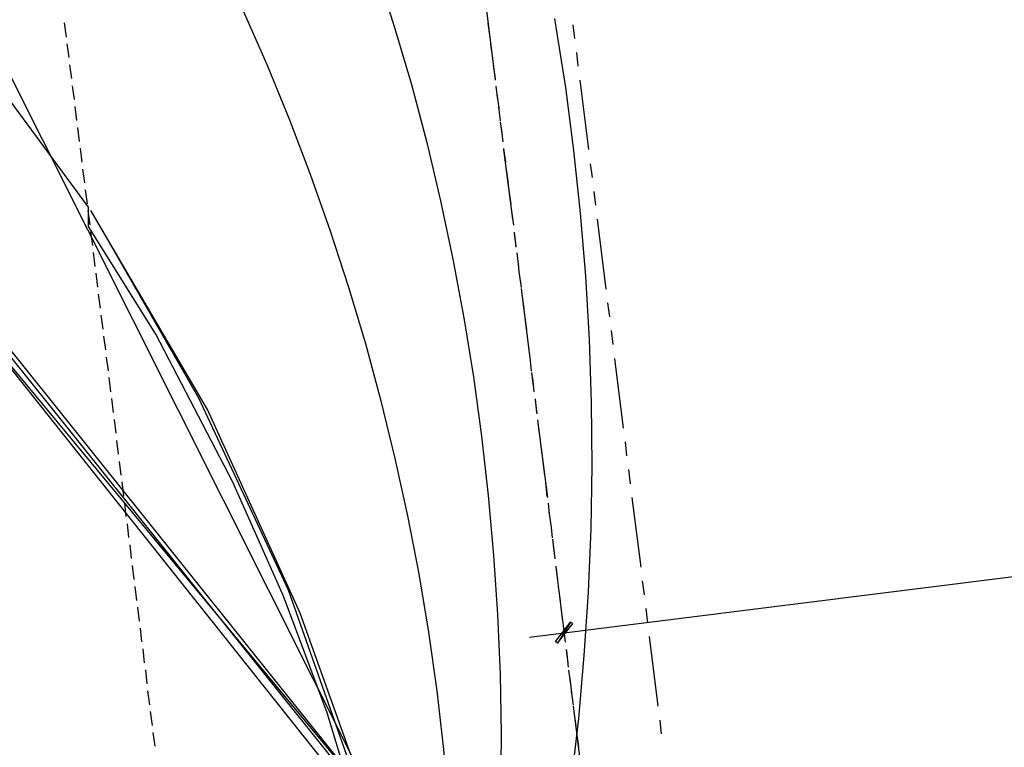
# Model space of a CAD drawing. Header units: feet. Extents: x -79 to 198, y -22 to 181.
# Tile 286 of 287: x 128 to 163, y 114 to 140. Entities that reach past the tile are written whole.
import ezdxf

# ---------------------------------------------------------------- set-up
doc = ezdxf.new("R2010")
doc.units = ezdxf.units.FT
for name, color, linetype in [('A-AREA-UNIDAD', 30, 'CONTINUOUS'), ('A-LINEA', 7, 'CONTINUOUS'), ('A-LINEA-FINA', 9, 'CONTINUOUS')]:
    doc.layers.add(name, color=color, linetype=linetype)

msp = doc.modelspace()

# ---------------------------------------------------------------- linework, layer by layer
at = {"layer": 'A-AREA-UNIDAD'}
for points in [[(124.352, 111.8933), (135.968, 109.1733), (136.08, 108.9244), (141.248, 107.7333), (140.64, 110.5244), (139.072, 115.6978), (137.52, 119.8578), (135.712, 123.9289), (132.96, 129.2089), (130.56, 133.0489), (130.56, 133.7422), (125.872, 140.0889)], [(139.92, 114.2044), (138.112, 119.2533), (134.8, 126.5244), (130.64, 133.6178), (134.48, 126.9333), (137.68, 120.0889), (140.32, 112.6044)]]:
    msp.add_lwpolyline(points, dxfattribs=at)
at = {"layer": 'A-LINEA'}
for p, q in [((140.7504, 112.4542), (100.776, 160.6287)), ((140.5969, 112.4055), (103.0856, 159.2112)), ((140.7504, 112.4542), (103.1232, 159.3849)), ((140.7504, 112.4542), (103.1232, 159.3849)), ((140.277, 112.3118), (103.3057, 158.7075)), ((142.471, 109.1644), (118.664, 156.5455)), ((144.76, 140.7511), (145.0667, 138.2711)), ((129.6933, 140.3111), (129.76, 139.8044)), ((144.8133, 140.2978), (144.88, 139.7911)), ((147.84, 140.2444), (147.9067, 139.7511)), ((129.7867, 139.5644), (129.8533, 139.0711)), ((144.9067, 139.5511), (144.9733, 139.0578)), ((147.9733, 139.2578), (148.0267, 138.7644)), ((129.88, 138.8178), (129.9467, 138.3244)), ((145, 138.8044), (145.0667, 138.3111)), ((148.0933, 138.2711), (148.4, 135.7911)), ((129.9733, 138.0711), (130.04, 137.5778)), ((145.0933, 138.0578), (145.16, 137.5644)), ((145.1333, 137.7778), (145.2, 137.2711)), ((130.0667, 137.3244), (130.1333, 136.8311)), ((145.1867, 137.3111), (145.2533, 136.8178)), ((145.2533, 136.7778), (145.32, 136.2844)), ((130.16, 136.5778), (130.2267, 136.0844)), ((145.28, 136.5778), (145.3467, 136.0711)), ((130.2533, 135.8444), (130.32, 135.3378)), ((145.3733, 135.8311), (145.44, 135.3378)), ((145.3733, 135.7911), (145.6933, 133.3111)), ((130.3467, 135.0978), (130.4133, 134.6044)), ((145.4667, 135.0844), (145.5333, 134.5911)), ((148.4667, 135.2844), (148.5333, 134.7911)), ((130.44, 134.3511), (130.5067, 133.8578)), ((145.56, 134.3378), (145.6267, 133.8444)), ((148.5867, 134.2978), (148.6533, 133.8044)), ((130.5333, 133.6044), (130.6, 133.1111)), ((145.6533, 133.5911), (145.72, 133.0978)), ((148.7067, 133.3111), (149.0267, 130.8178)), ((130.6267, 132.8578), (130.6933, 132.3644)), ((145.7467, 132.8444), (145.8133, 132.3511)), ((145.7467, 132.8044), (145.8133, 132.3111)), ((130.72, 132.1244), (130.7867, 131.6178)), ((145.84, 132.1111), (145.9067, 131.6044)), ((145.88, 131.8178), (145.9333, 131.3244)), ((130.8133, 131.3778), (130.88, 130.8844)), ((145.9333, 131.3644), (146, 130.8711)), ((146, 130.8311), (146.3067, 128.3511)), ((130.9067, 130.6311), (130.9733, 130.1378)), ((146.0267, 130.6178), (146.0933, 130.1244)), ((149.08, 130.3244), (149.1467, 129.8311)), ((131, 129.8844), (131.0667, 129.3911)), ((146.12, 129.8711), (146.1867, 129.3778)), ((149.2133, 129.3378), (149.2667, 128.8444)), ((131.0933, 129.1378), (131.16, 128.6444)), ((146.2133, 129.1244), (146.2667, 128.6311)), ((131.1867, 128.3911), (131.2533, 127.8978)), ((146.3067, 128.3911), (146.36, 127.8844)), ((149.3333, 128.3378), (149.64, 125.8578)), ((131.28, 127.6578), (131.3467, 127.1511)), ((146.3733, 127.8444), (146.4267, 127.3511)), ((146.4, 127.6444), (146.4533, 127.1511)), ((131.3733, 126.9111), (131.44, 126.4178)), ((146.4933, 126.8978), (146.5467, 126.4044)), ((146.4933, 126.8578), (146.56, 126.3644)), ((131.4667, 126.1644), (131.5333, 125.6711)), ((146.5867, 126.1511), (146.64, 125.6578)), ((146.6133, 125.8711), (146.9333, 123.3778)), ((131.56, 125.4178), (131.6133, 124.9244)), ((146.68, 125.4044), (146.7333, 124.9111)), ((149.7067, 125.3644), (149.76, 124.8711)), ((146.2933, 118.4044), (198.3867, 124.9111)), ((131.6533, 124.6711), (131.7067, 124.1778)), ((146.7733, 124.6578), (146.8267, 124.1644)), ((149.8267, 124.3778), (149.8933, 123.8711)), ((131.7467, 123.9378), (131.8, 123.4311)), ((146.8667, 123.9244), (146.92, 123.4178)), ((149.9467, 123.3778), (150.2667, 120.8978)), ((131.84, 123.1911), (131.8933, 122.6978)), ((146.96, 123.1778), (147.0133, 122.6844)), ((146.9867, 122.8844), (147.0533, 122.3911)), ((131.9333, 122.4444), (131.9867, 121.9511)), ((147.0533, 122.4311), (147.1067, 121.9378)), ((132.0267, 121.6978), (132.08, 121.2044)), ((147.12, 121.8978), (147.1733, 121.4044)), ((147.1467, 121.6844), (147.2, 121.1911)), ((132.12, 120.9511), (132.1733, 120.4578)), ((147.24, 120.9378), (147.2933, 120.4444)), ((147.24, 120.8978), (147.5467, 118.4178)), ((132.2133, 120.2044), (132.2667, 119.7111)), ((147.32, 120.2044), (147.3867, 119.6978)), ((150.32, 120.4044), (150.3867, 119.9111)), ((132.3067, 119.4711), (132.36, 118.9644)), ((147.4133, 119.4578), (147.48, 118.9644)), ((150.4533, 119.4178), (150.5067, 118.9111)), ((132.4, 118.7244), (132.4533, 118.2311)), ((147.5067, 118.7111), (147.5733, 118.2178)), ((150.5733, 118.4178), (150.88, 115.9378)), ((132.4933, 117.9778), (132.5467, 117.4844)), ((147.6, 117.9644), (147.6667, 117.4711)), ((147.6133, 117.9244), (147.6667, 117.4311)), ((147.6667, 117.4311), (147.68, 117.3244)), ((132.5867, 117.2311), (132.64, 116.7378)), ((147.6933, 117.2178), (147.76, 116.7244)), ((147.7333, 116.9378), (147.8, 116.4311)), ((132.6667, 116.4844), (132.7333, 115.9911)), ((147.7867, 116.4711), (147.8533, 115.9778)), ((132.76, 115.7511), (132.8267, 115.2444)), ((147.8533, 115.9378), (148.1733, 113.4578)), ((147.88, 115.7378), (147.9467, 115.2311)), ((150.9467, 115.4444), (151, 114.9511)), ((132.8533, 115.0044), (132.92, 114.5111)), ((147.9733, 114.9911), (148.04, 114.4978))]:
    msp.add_line(p, q, dxfattribs=at)
for points in [[(140.84, 142.1911), (141.48, 140.1511), (142.08, 138.1111), (142.6267, 136.0444), (143.12, 133.9644), (143.56, 131.8844), (143.9467, 129.7911), (144.2933, 127.6844), (144.5867, 125.5644), (144.8267, 123.4578), (145.0133, 121.3244), (145.16, 119.2044), (145.2533, 117.0711), (145.28, 114.9378), (145.2667, 112.8044), (145.2, 110.6711), (145.0933, 108.5378), (144.92, 106.4178), (144.7067, 104.2978), (144.4267, 102.1778)], [(136.08, 140.7378), (136.9333, 138.8044), (137.7333, 136.8578), (138.48, 134.8844), (139.1867, 132.8978), (139.84, 130.8844), (140.44, 128.8711), (140.9867, 126.8311), (141.4933, 124.7778), (141.9467, 122.7244), (142.3467, 120.6578), (142.6933, 118.5778), (142.9867, 116.4844), (143.2267, 114.3911), (143.4267, 112.2844), (143.56, 110.1778), (143.6533, 108.0711), (143.68, 105.9644)], [(147.1867, 140.4711), (147.2267, 140.2311), (147.5867, 138.0044), (147.8667, 135.7644), (148.1067, 133.5244), (148.2933, 131.2711), (148.4267, 129.0178), (148.4933, 126.7644), (148.52, 124.5111), (148.48, 122.2578), (148.3867, 120.0044), (148.24, 117.7511), (148.04, 115.4978), (147.7867, 113.2578), (147.48, 111.0178), (147.12, 108.7911), (146.6933, 106.5778), (146.2267, 104.3778), (145.7067, 102.1778), (145.12, 99.9911), (144.4933, 97.8311)], [(147.1867, 140.4711), (147.2267, 140.2311), (147.5867, 138.0044), (147.8667, 135.7644), (148.1067, 133.5244), (148.2933, 131.2711), (148.4267, 129.0178), (148.4933, 126.7644), (148.52, 124.5111), (148.48, 122.2578), (148.3867, 120.0044), (148.24, 117.7511), (148.04, 115.4978), (147.7867, 113.2578), (147.48, 111.0178), (147.12, 108.7911), (146.6933, 106.5778), (146.2267, 104.3778), (145.7067, 102.1778), (145.12, 99.9911), (144.4933, 97.8311)]]:
    msp.add_lwpolyline(points, dxfattribs=at)
at = {"layer": 'A-LINEA-FINA'}
for points in [[(147.76, 118.9378), (147.2933, 118.1911), (147.2267, 118.2444), (147.76, 118.9378), (147.76, 118.9378)], [(147.84, 118.8844), (147.76, 118.9378), (147.2933, 118.1911), (147.84, 118.8844)]]:
    msp.add_lwpolyline(points, dxfattribs=at)

doc.saveas('drawing.dxf')
